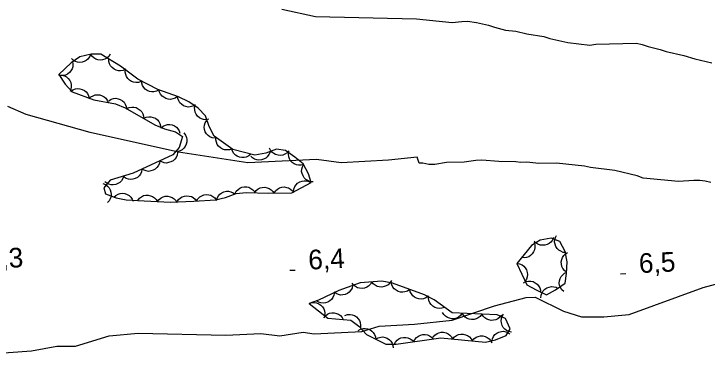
# Model space of a CAD drawing. Extents: x 336540 to 340074, y 5572036 to 5573747.
# Drawn here: x 337082.3 to 337188.2, y 5572825.7 to 5572877.7 of the extents above; entities that cross this region are included whole.
import ezdxf

# ---------------------------------------------------------------- set-up
doc = ezdxf.new("R2010")
doc.units = 0
for name, color, linetype in [('Niveau 2', 7, 'Continuous'), ('Niveau 3', 7, 'Continuous'), ('Niveau 44', 7, 'Continuous')]:
    doc.layers.add(name, color=color, linetype=linetype)

msp = doc.modelspace()

# ---------------------------------------------------------------- linework, layer by layer
at = {"layer": 'Niveau 2'}
for points in [[(337123.28, 5572878.39), (337128.41, 5572877.29), (337143.83, 5572876.89), (337149.28, 5572876.33), (337150.73, 5572876.52), (337151.63, 5572876.54), (337152.99, 5572876.34), (337154.8, 5572875.93), (337155.71, 5572875.62), (337157.4, 5572875.2), (337158.99, 5572875.01), (337160.68, 5572874.6), (337163.28, 5572874.21), (337164.19, 5572873.89), (337166.91, 5572873.28), (337170.3, 5572872.91), (337171.19, 5572873.04), (337177.39, 5572873.18), (337178.29, 5572872.98), (337179.2, 5572872.66), (337181.01, 5572872.25), (337181.92, 5572871.93), (337184.64, 5572871.32), (337186.34, 5572870.8), (337188.94, 5572870.18)], [(337188.79, 5572851.93), (337187.88, 5572852.13), (337187.09, 5572852.23), (337186.19, 5572852.21), (337183.83, 5572852.04), (337178.41, 5572852.59), (337177.5, 5572852.91), (337174.11, 5572853.74), (337170.38, 5572854.21), (337169.47, 5572854.42), (337165.18, 5572854.88), (337162.48, 5572854.82), (337160.68, 5572855.01), (337159.77, 5572854.98), (337158.98, 5572855.08), (337156.39, 5572855.13), (337153.8, 5572855.3), (337152.9, 5572855.28), (337151.1, 5572855.01), (337148.4, 5572854.95), (337146.6, 5572854.68), (337145.7, 5572854.66), (337144.8, 5572854.87), (337144.24, 5572854.86), (337143.9, 5572855.8), (337139.53, 5572855.3), (337132.29, 5572854.93), (337128.53, 5572855.42), (337118.08, 5572854.89), (337107.48, 5572856.53), (337093.97, 5572859.56), (337084.2, 5572862.29), (337081.42, 5572863.5)], [(337077.95, 5572825.68), (337085.02, 5572826.2), (337088.88, 5572826.91), (337091.76, 5572826.9), (337096.9, 5572828.5), (337101.31, 5572828.9), (337114.68, 5572828.58), (337120.07, 5572828.85), (337122.97, 5572828.5), (337126.5, 5572829.02), (337128.2, 5572828.77), (337135.46, 5572829.14), (337138.13, 5572829.96), (337143.52, 5572830.24), (337149.25, 5572830.87), (337155.74, 5572833.06), (337160.58, 5572834.33), (337161.93, 5572834.4), (337166.28, 5572832.26), (337169.04, 5572831.36), (337172.41, 5572831.37), (337176.28, 5572831.73), (337187.57, 5572835.87), (337194.76, 5572837.79)]]:
    msp.add_lwpolyline(points, dxfattribs=at)
at = {"layer": 'Niveau 3'}
for p, q in [((337124.48, 5572838.49), (337125.28, 5572838.53)), ((337174.97, 5572837.96), (337175.77, 5572838))]:
    msp.add_line(p, q, dxfattribs=at)
at = {"layer": 'Niveau 44'}
for points in [[(337101.25, 5572849.17), (337106.21, 5572848.89), (337109.83, 5572849.04), (337113.13, 5572849.25), (337114.65, 5572849.62), (337116.29, 5572850.21), (337117.82, 5572850.38), (337121.2, 5572850.27), (337124.79, 5572850.35), (337127.71, 5572851.89), (337127.34, 5572853.22), (337126.49, 5572854.75), (337125.26, 5572855.77), (337123.83, 5572856.8), (337122.44, 5572857.01), (337120.79, 5572856.41), (337119.15, 5572856.06), (337115.78, 5572856.97), (337112.9, 5572858.97), (337112.18, 5572860.44), (337111.6, 5572862.09), (337110.48, 5572863.24), (337109.04, 5572864.24), (337107.49, 5572864.99), (337104.34, 5572866.14), (337101.28, 5572867.69), (337098.62, 5572869.69), (337095.62, 5572871.51), (337094.12, 5572871.49), (337092.41, 5572871.12), (337091.06, 5572870.19), (337089.21, 5572868.39), (337090.17, 5572866.93), (337091.23, 5572865.75), (337094.53, 5572864.54), (337097.83, 5572863.95), (337099.31, 5572863.3), (337103.84, 5572860.74), (337105.35, 5572860.1), (337107.03, 5572859.63), (337108.11, 5572858.93), (337107.57, 5572857.27), (337106.59, 5572856.15), (337100.54, 5572853.33), (337097.06, 5572852.28), (337096.09, 5572851.08), (337096.31, 5572850.17), (337097.95, 5572849.58), (337099.5, 5572849.26), (337101.25, 5572849.17)], [(337094.05, 5572871.48), (337093.9, 5572871.09), (337093.64, 5572870.77), (337093.4, 5572870.54), (337093.09, 5572870.38), (337092.74, 5572870.27), (337092.35, 5572870.26), (337092.03, 5572870.28), (337091.7, 5572870.4), (337091.38, 5572870.59), (337091.12, 5572870.84)], [(337097.05, 5572871.53), (337096.82, 5572871.18), (337096.51, 5572870.92), (337096.23, 5572870.74), (337095.89, 5572870.65), (337095.52, 5572870.61), (337095.14, 5572870.67), (337094.83, 5572870.76), (337094.53, 5572870.95), (337094.26, 5572871.19), (337094.05, 5572871.49)], [(337091.29, 5572870.41), (337091.36, 5572870), (337091.32, 5572869.6), (337091.23, 5572869.28), (337091.05, 5572868.98), (337090.81, 5572868.7), (337090.5, 5572868.48), (337090.21, 5572868.32), (337089.86, 5572868.26), (337089.49, 5572868.25), (337089.14, 5572868.32)], [(337099.41, 5572869.21), (337099.03, 5572869.04), (337098.63, 5572868.98), (337098.3, 5572868.98), (337097.96, 5572869.08), (337097.63, 5572869.24), (337097.34, 5572869.5), (337097.11, 5572869.73), (337096.96, 5572870.05), (337096.86, 5572870.41), (337096.84, 5572870.77)], [(337101.76, 5572867.33), (337101.36, 5572867.2), (337100.95, 5572867.18), (337100.62, 5572867.21), (337100.3, 5572867.35), (337099.99, 5572867.54), (337099.72, 5572867.82), (337099.52, 5572868.08), (337099.41, 5572868.41), (337099.34, 5572868.78), (337099.36, 5572869.14)], [(337089.26, 5572868.31), (337089.68, 5572868.3), (337090.07, 5572868.18), (337090.37, 5572868.04), (337090.63, 5572867.8), (337090.86, 5572867.51), (337091.01, 5572867.16), (337091.11, 5572866.85), (337091.11, 5572866.5), (337091.05, 5572866.13), (337090.91, 5572865.8)], [(337104.49, 5572866.07), (337104.12, 5572865.86), (337103.72, 5572865.78), (337103.39, 5572865.75), (337103.05, 5572865.82), (337102.71, 5572865.96), (337102.4, 5572866.19), (337102.16, 5572866.41), (337101.98, 5572866.72), (337101.86, 5572867.06), (337101.81, 5572867.42)], [(337091.01, 5572865.83), (337091.35, 5572866.08), (337091.73, 5572866.21), (337092.06, 5572866.27), (337092.41, 5572866.24), (337092.76, 5572866.14), (337093.1, 5572865.95), (337093.36, 5572865.76), (337093.57, 5572865.48), (337093.74, 5572865.15), (337093.83, 5572864.8)], [(337107.31, 5572865.05), (337106.97, 5572864.81), (337106.59, 5572864.68), (337106.27, 5572864.61), (337105.92, 5572864.65), (337105.56, 5572864.74), (337105.23, 5572864.93), (337104.96, 5572865.12), (337104.75, 5572865.4), (337104.58, 5572865.73), (337104.49, 5572866.08)], [(337093.79, 5572864.67), (337094.08, 5572864.97), (337094.44, 5572865.17), (337094.75, 5572865.29), (337095.1, 5572865.32), (337095.47, 5572865.28), (337095.83, 5572865.15), (337096.12, 5572865.01), (337096.38, 5572864.77), (337096.6, 5572864.47), (337096.74, 5572864.14)], [(337110.02, 5572863.77), (337109.66, 5572863.56), (337109.26, 5572863.46), (337108.93, 5572863.43), (337108.59, 5572863.5), (337108.24, 5572863.63), (337107.93, 5572863.85), (337107.69, 5572864.07), (337107.51, 5572864.37), (337107.37, 5572864.72), (337107.32, 5572865.07)], [(337096.82, 5572864.39), (337097.17, 5572864.62), (337097.57, 5572864.72), (337097.89, 5572864.77), (337098.24, 5572864.71), (337098.59, 5572864.59), (337098.91, 5572864.38), (337099.16, 5572864.18), (337099.35, 5572863.88), (337099.5, 5572863.54), (337099.57, 5572863.19)], [(337099.55, 5572863.16), (337099.93, 5572863.35), (337100.33, 5572863.42), (337100.66, 5572863.43), (337101, 5572863.34), (337101.34, 5572863.18), (337101.63, 5572862.94), (337101.86, 5572862.71), (337102.02, 5572862.4), (337102.14, 5572862.04), (337102.17, 5572861.69)], [(337112.11, 5572861.57), (337111.7, 5572861.49), (337111.29, 5572861.54), (337110.97, 5572861.62), (337110.67, 5572861.8), (337110.39, 5572862.04), (337110.18, 5572862.36), (337110.02, 5572862.65), (337109.95, 5572862.99), (337109.94, 5572863.36), (337110.02, 5572863.72)], [(337102.17, 5572861.69), (337102.54, 5572861.87), (337102.94, 5572861.94), (337103.27, 5572861.95), (337103.61, 5572861.86), (337103.95, 5572861.71), (337104.25, 5572861.47), (337104.48, 5572861.24), (337104.64, 5572860.92), (337104.75, 5572860.57), (337104.78, 5572860.21)], [(337104.81, 5572860.25), (337105.13, 5572860.52), (337105.5, 5572860.68), (337105.82, 5572860.77), (337106.17, 5572860.77), (337106.53, 5572860.7), (337106.88, 5572860.54), (337107.16, 5572860.37), (337107.39, 5572860.1), (337107.58, 5572859.78), (337107.7, 5572859.44)], [(337113.05, 5572858.66), (337112.64, 5572858.72), (337112.27, 5572858.89), (337111.99, 5572859.07), (337111.76, 5572859.33), (337111.57, 5572859.65), (337111.46, 5572860.02), (337111.4, 5572860.34), (337111.45, 5572860.69), (337111.55, 5572861.04), (337111.73, 5572861.35)], [(337108.29, 5572859.49), (337108.55, 5572859.16), (337108.7, 5572858.79), (337108.77, 5572858.46), (337108.75, 5572858.11), (337108.67, 5572857.75), (337108.49, 5572857.41), (337108.31, 5572857.14), (337108.04, 5572856.92), (337107.71, 5572856.74), (337107.37, 5572856.64)], [(337115.65, 5572857.06), (337115.26, 5572856.91), (337114.85, 5572856.88), (337114.52, 5572856.9), (337114.19, 5572857.02), (337113.87, 5572857.2), (337113.6, 5572857.47), (337113.39, 5572857.72), (337113.26, 5572858.05), (337113.18, 5572858.41), (337113.18, 5572858.77)], [(337107.34, 5572856.5), (337107.27, 5572856.09), (337107.1, 5572855.72), (337106.91, 5572855.45), (337106.64, 5572855.22), (337106.32, 5572855.04), (337105.95, 5572854.94), (337105.63, 5572854.88), (337105.28, 5572854.93), (337104.93, 5572855.05), (337104.62, 5572855.23)], [(337118.52, 5572856.23), (337118.2, 5572855.96), (337117.83, 5572855.79), (337117.52, 5572855.7), (337117.16, 5572855.7), (337116.8, 5572855.77), (337116.45, 5572855.93), (337116.17, 5572856.09), (337115.94, 5572856.36), (337115.74, 5572856.67), (337115.62, 5572857.01)], [(337121.45, 5572856.55), (337121.29, 5572856.16), (337121.03, 5572855.85), (337120.79, 5572855.62), (337120.48, 5572855.46), (337120.13, 5572855.35), (337119.74, 5572855.34), (337119.42, 5572855.36), (337119.09, 5572855.48), (337118.77, 5572855.67), (337118.51, 5572855.92)], [(337124.33, 5572856.72), (337124.05, 5572856.42), (337123.7, 5572856.21), (337123.4, 5572856.08), (337123.05, 5572856.04), (337122.68, 5572856.07), (337122.31, 5572856.19), (337122.02, 5572856.32), (337121.75, 5572856.56), (337121.52, 5572856.85), (337121.37, 5572857.17)], [(337126.6, 5572854.65), (337126.2, 5572854.54), (337125.8, 5572854.54), (337125.47, 5572854.59), (337125.15, 5572854.74), (337124.85, 5572854.95), (337124.6, 5572855.24), (337124.41, 5572855.51), (337124.31, 5572855.84), (337124.26, 5572856.21), (337124.3, 5572856.57)], [(337104.62, 5572855.23), (337104.55, 5572854.82), (337104.38, 5572854.45), (337104.19, 5572854.18), (337103.92, 5572853.95), (337103.6, 5572853.77), (337103.23, 5572853.67), (337102.91, 5572853.61), (337102.56, 5572853.67), (337102.21, 5572853.78), (337101.9, 5572853.96)], [(337128.02, 5572852), (337127.6, 5572852.03), (337127.23, 5572852.19), (337126.94, 5572852.35), (337126.69, 5572852.6), (337126.49, 5572852.91), (337126.36, 5572853.27), (337126.28, 5572853.59), (337126.31, 5572853.94), (337126.4, 5572854.3), (337126.56, 5572854.62)], [(337101.9, 5572853.96), (337101.84, 5572853.55), (337101.66, 5572853.19), (337101.47, 5572852.91), (337101.2, 5572852.69), (337100.88, 5572852.5), (337100.51, 5572852.4), (337100.19, 5572852.35), (337099.84, 5572852.4), (337099.49, 5572852.51), (337099.18, 5572852.7)], [(337099.11, 5572852.9), (337098.98, 5572852.5), (337098.75, 5572852.16), (337098.53, 5572851.92), (337098.23, 5572851.73), (337097.89, 5572851.59), (337097.51, 5572851.55), (337097.18, 5572851.54), (337096.85, 5572851.64), (337096.51, 5572851.8), (337096.23, 5572852.03)], [(337125.04, 5572850.48), (337125.09, 5572850.9), (337125.25, 5572851.27), (337125.42, 5572851.55), (337125.67, 5572851.79), (337125.98, 5572851.99), (337126.35, 5572852.11), (337126.67, 5572852.18), (337127.02, 5572852.15), (337127.38, 5572852.05), (337127.69, 5572851.88)], [(337095.93, 5572851.74), (337096.32, 5572851.6), (337096.64, 5572851.35), (337096.88, 5572851.11), (337097.05, 5572850.81), (337097.16, 5572850.45), (337097.19, 5572850.07), (337097.18, 5572849.75), (337097.06, 5572849.42), (337096.88, 5572849.09), (337096.64, 5572848.83)], [(337116.09, 5572850.19), (337116.28, 5572850.56), (337116.57, 5572850.85), (337116.83, 5572851.05), (337117.16, 5572851.18), (337117.52, 5572851.25), (337117.9, 5572851.23), (337118.22, 5572851.17), (337118.54, 5572851.01), (337118.83, 5572850.79), (337119.07, 5572850.52)], [(337119.07, 5572850.34), (337119.32, 5572850.68), (337119.64, 5572850.92), (337119.93, 5572851.09), (337120.27, 5572851.16), (337120.64, 5572851.18), (337121.02, 5572851.11), (337121.33, 5572851.01), (337121.62, 5572850.81), (337121.88, 5572850.55), (337122.07, 5572850.24)], [(337122.07, 5572850.29), (337122.3, 5572850.64), (337122.61, 5572850.9), (337122.89, 5572851.08), (337123.23, 5572851.18), (337123.59, 5572851.22), (337123.97, 5572851.16), (337124.29, 5572851.08), (337124.59, 5572850.9), (337124.86, 5572850.65), (337125.07, 5572850.36)], [(337097.6, 5572849.65), (337097.9, 5572849.94), (337098.26, 5572850.13), (337098.57, 5572850.24), (337098.92, 5572850.26), (337099.29, 5572850.22), (337099.64, 5572850.08), (337099.93, 5572849.93), (337100.18, 5572849.68), (337100.4, 5572849.38), (337100.54, 5572849.05)], [(337110.24, 5572849.07), (337110.45, 5572849.43), (337110.75, 5572849.7), (337111.02, 5572849.89), (337111.35, 5572850), (337111.72, 5572850.06), (337112.1, 5572850.02), (337112.42, 5572849.95), (337112.72, 5572849.78), (337113.01, 5572849.54), (337113.23, 5572849.26)], [(337113.27, 5572849.13), (337113.38, 5572849.53), (337113.59, 5572849.88), (337113.8, 5572850.14), (337114.08, 5572850.33), (337114.42, 5572850.49), (337114.8, 5572850.56), (337115.12, 5572850.58), (337115.46, 5572850.5), (337115.81, 5572850.35), (337116.1, 5572850.14)], [(337101.25, 5572849.17), (337101.5, 5572849.5), (337101.83, 5572849.74), (337102.12, 5572849.9), (337102.47, 5572849.97), (337102.84, 5572849.98), (337103.21, 5572849.89), (337103.52, 5572849.79), (337103.8, 5572849.58), (337104.06, 5572849.31), (337104.25, 5572849)], [(337104.25, 5572849), (337104.5, 5572849.33), (337104.83, 5572849.57), (337105.12, 5572849.73), (337105.46, 5572849.8), (337105.83, 5572849.81), (337106.21, 5572849.72), (337106.52, 5572849.62), (337106.8, 5572849.41), (337107.06, 5572849.14), (337107.24, 5572848.83)], [(337107.24, 5572848.93), (337107.46, 5572849.29), (337107.77, 5572849.56), (337108.04, 5572849.74), (337108.38, 5572849.84), (337108.74, 5572849.89), (337109.12, 5572849.84), (337109.44, 5572849.77), (337109.74, 5572849.59), (337110.02, 5572849.35), (337110.24, 5572849.06)], [(337166.63, 5572841.19), (337166.22, 5572841.23), (337165.84, 5572841.39), (337165.56, 5572841.55), (337165.31, 5572841.81), (337165.11, 5572842.12), (337164.99, 5572842.48), (337164.91, 5572842.8), (337164.95, 5572843.15), (337165.04, 5572843.51), (337165.2, 5572843.83)], [(337159.15, 5572839.55), (337160.69, 5572836.29), (337162.08, 5572835.49), (337163.66, 5572834.74), (337165.07, 5572835.52), (337166.5, 5572836.53), (337166.73, 5572838.02), (337166.82, 5572839.77), (337166.53, 5572841.38), (337165.7, 5572842.91), (337164.4, 5572843.42), (337162.68, 5572843.09), (337161.37, 5572842.27), (337159.15, 5572839.55)], [(337161.78, 5572842.77), (337161.9, 5572842.37), (337161.9, 5572841.97), (337161.85, 5572841.64), (337161.71, 5572841.32), (337161.5, 5572841.01), (337161.21, 5572840.76), (337160.95, 5572840.57), (337160.61, 5572840.47), (337160.24, 5572840.42), (337159.88, 5572840.45)], [(337164.75, 5572843.49), (337164.58, 5572843.1), (337164.32, 5572842.79), (337164.08, 5572842.57), (337163.76, 5572842.42), (337163.4, 5572842.32), (337163.02, 5572842.31), (337162.7, 5572842.34), (337162.37, 5572842.47), (337162.06, 5572842.67), (337161.8, 5572842.92)], [(337166.74, 5572838.19), (337166.41, 5572838.44), (337166.17, 5572838.77), (337166.01, 5572839.06), (337165.94, 5572839.41), (337165.92, 5572839.78), (337166.01, 5572840.15), (337166.11, 5572840.46), (337166.32, 5572840.74), (337166.58, 5572841), (337166.89, 5572841.19)], [(337159.15, 5572839.55), (337159.56, 5572839.49), (337159.93, 5572839.31), (337160.21, 5572839.13), (337160.43, 5572838.86), (337160.62, 5572838.54), (337160.72, 5572838.17), (337160.78, 5572837.85), (337160.73, 5572837.5), (337160.61, 5572837.15), (337160.43, 5572836.84)], [(337166.3, 5572835.23), (337165.99, 5572835.51), (337165.79, 5572835.86), (337165.66, 5572836.17), (337165.62, 5572836.52), (337165.65, 5572836.88), (337165.77, 5572837.25), (337165.9, 5572837.54), (337166.14, 5572837.81), (337166.43, 5572838.04), (337166.76, 5572838.19)], [(337127.44, 5572833.43), (337130.29, 5572831.16), (337133.78, 5572830.89), (337135.01, 5572829.95), (337136.18, 5572828.66), (337139.15, 5572827.21), (337140.71, 5572827.18), (337147.52, 5572828.16), (337154.35, 5572827.52), (337155.89, 5572827.86), (337157.51, 5572828.53), (337158.11, 5572829.55), (337157.39, 5572831.14), (337156.14, 5572831.69), (337149.27, 5572831.98), (337146.5, 5572833.98), (337145.02, 5572834.73), (337140.16, 5572836.54), (337138.53, 5572836.83), (337135.23, 5572836.6), (337131.94, 5572835.4), (337128.87, 5572833.95), (337127.44, 5572833.43)], [(337136.99, 5572836.72), (337136.78, 5572836.36), (337136.48, 5572836.08), (337136.21, 5572835.89), (337135.88, 5572835.78), (337135.52, 5572835.72), (337135.14, 5572835.76), (337134.82, 5572835.83), (337134.51, 5572836), (337134.22, 5572836.23), (337134, 5572836.51)], [(337139.98, 5572836.93), (337139.77, 5572836.57), (337139.48, 5572836.29), (337139.21, 5572836.1), (337138.87, 5572835.99), (337138.51, 5572835.93), (337138.13, 5572835.97), (337137.81, 5572836.03), (337137.5, 5572836.21), (337137.21, 5572836.44), (337136.99, 5572836.72)], [(337142.79, 5572835.56), (337142.45, 5572835.32), (337142.06, 5572835.19), (337141.74, 5572835.13), (337141.39, 5572835.16), (337141.03, 5572835.26), (337140.7, 5572835.45), (337140.43, 5572835.64), (337140.23, 5572835.93), (337140.06, 5572836.26), (337139.97, 5572836.61)], [(337160.17, 5572836.59), (337160.54, 5572836.78), (337160.94, 5572836.84), (337161.27, 5572836.85), (337161.61, 5572836.76), (337161.95, 5572836.6), (337162.24, 5572836.36), (337162.47, 5572836.12), (337162.63, 5572835.81), (337162.74, 5572835.45), (337162.77, 5572835.1)], [(337134.07, 5572836.18), (337133.97, 5572835.77), (337133.76, 5572835.42), (337133.55, 5572835.16), (337133.26, 5572834.96), (337132.93, 5572834.81), (337132.55, 5572834.74), (337132.23, 5572834.71), (337131.89, 5572834.79), (337131.54, 5572834.94), (337131.25, 5572835.15)], [(337145.6, 5572834.52), (337145.26, 5572834.27), (337144.87, 5572834.14), (337144.55, 5572834.08), (337144.2, 5572834.11), (337143.84, 5572834.21), (337143.51, 5572834.4), (337143.25, 5572834.6), (337143.04, 5572834.88), (337142.87, 5572835.21), (337142.79, 5572835.56)], [(337162.82, 5572834.28), (337162.86, 5572834.69), (337163.01, 5572835.07), (337163.17, 5572835.36), (337163.43, 5572835.6), (337163.74, 5572835.81), (337164.1, 5572835.93), (337164.41, 5572836.01), (337164.77, 5572835.98), (337165.13, 5572835.89), (337165.45, 5572835.73)], [(337131.28, 5572835.09), (337131.21, 5572834.67), (337131.04, 5572834.31), (337130.86, 5572834.03), (337130.59, 5572833.81), (337130.27, 5572833.62), (337129.9, 5572833.52), (337129.58, 5572833.46), (337129.23, 5572833.51), (337128.87, 5572833.62), (337128.56, 5572833.81)], [(337148.09, 5572832.83), (337147.69, 5572832.69), (337147.29, 5572832.67), (337146.96, 5572832.69), (337146.63, 5572832.82), (337146.31, 5572833.01), (337146.04, 5572833.28), (337145.84, 5572833.54), (337145.72, 5572833.87), (337145.64, 5572834.23), (337145.65, 5572834.59)], [(337127.44, 5572833.43), (337127.84, 5572833.55), (337128.25, 5572833.56), (337128.57, 5572833.52), (337128.9, 5572833.38), (337129.2, 5572833.17), (337129.46, 5572832.89), (337129.65, 5572832.62), (337129.76, 5572832.29), (337129.81, 5572831.92), (337129.79, 5572831.56)], [(337129.65, 5572831.21), (337129.91, 5572831.54), (337130.24, 5572831.77), (337130.54, 5572831.92), (337130.88, 5572831.98), (337131.25, 5572831.98), (337131.62, 5572831.89), (337131.93, 5572831.78), (337132.21, 5572831.56), (337132.46, 5572831.29), (337132.64, 5572830.98)], [(337132.87, 5572831.58), (337133.27, 5572831.72), (337133.67, 5572831.73), (337134, 5572831.69), (337134.33, 5572831.56), (337134.64, 5572831.36), (337134.9, 5572831.08), (337135.1, 5572830.82), (337135.21, 5572830.49), (337135.28, 5572830.12), (337135.25, 5572829.76)], [(337150.81, 5572831.92), (337150.56, 5572831.58), (337150.23, 5572831.34), (337149.94, 5572831.18), (337149.6, 5572831.1), (337149.23, 5572831.08), (337148.86, 5572831.16), (337148.55, 5572831.27), (337148.26, 5572831.47), (337148, 5572831.74), (337147.81, 5572832.04)], [(337153.81, 5572831.79), (337153.56, 5572831.45), (337153.23, 5572831.21), (337152.94, 5572831.05), (337152.6, 5572830.97), (337152.23, 5572830.96), (337151.85, 5572831.04), (337151.54, 5572831.14), (337151.26, 5572831.35), (337151, 5572831.61), (337150.81, 5572831.92)], [(337156.8, 5572831.66), (337156.55, 5572831.33), (337156.23, 5572831.08), (337155.94, 5572830.92), (337155.6, 5572830.85), (337155.23, 5572830.83), (337154.85, 5572830.91), (337154.54, 5572831.01), (337154.26, 5572831.22), (337153.99, 5572831.48), (337153.81, 5572831.79)], [(337158.34, 5572829.05), (337157.93, 5572829.12), (337157.56, 5572829.3), (337157.29, 5572829.49), (337157.07, 5572829.76), (337156.89, 5572830.08), (337156.79, 5572830.45), (337156.74, 5572830.77), (337156.79, 5572831.12), (337156.91, 5572831.47), (337157.1, 5572831.78)], [(337134.89, 5572829.29), (337135.25, 5572829.5), (337135.65, 5572829.59), (337135.98, 5572829.62), (337136.32, 5572829.55), (337136.67, 5572829.42), (337136.98, 5572829.2), (337137.22, 5572828.98), (337137.4, 5572828.67), (337137.54, 5572828.33), (337137.59, 5572827.97)], [(337146.35, 5572828.27), (337146.61, 5572828.59), (337146.95, 5572828.82), (337147.25, 5572828.96), (337147.59, 5572829.02), (337147.96, 5572829.02), (337148.33, 5572828.92), (337148.64, 5572828.8), (337148.91, 5572828.58), (337149.16, 5572828.31), (337149.33, 5572827.99)], [(337155.32, 5572827.62), (337155.4, 5572828.03), (337155.6, 5572828.39), (337155.79, 5572828.66), (337156.07, 5572828.87), (337156.4, 5572829.04), (337156.78, 5572829.13), (337157.1, 5572829.17), (337157.44, 5572829.1), (337157.79, 5572828.97), (337158.09, 5572828.77)], [(337137.59, 5572827.97), (337137.95, 5572828.18), (337138.35, 5572828.27), (337138.67, 5572828.3), (337139.02, 5572828.24), (337139.36, 5572828.1), (337139.68, 5572827.88), (337139.92, 5572827.66), (337140.1, 5572827.36), (337140.23, 5572827.01), (337140.28, 5572826.66)], [(337140.41, 5572827.14), (337140.6, 5572827.51), (337140.87, 5572827.81), (337141.13, 5572828.02), (337141.45, 5572828.16), (337141.81, 5572828.24), (337142.19, 5572828.23), (337142.52, 5572828.19), (337142.84, 5572828.04), (337143.14, 5572827.83), (337143.38, 5572827.56)], [(337143.38, 5572827.56), (337143.57, 5572827.94), (337143.84, 5572828.24), (337144.1, 5572828.45), (337144.42, 5572828.59), (337144.78, 5572828.67), (337145.16, 5572828.66), (337145.49, 5572828.62), (337145.81, 5572828.47), (337146.11, 5572828.26), (337146.35, 5572827.99)], [(337149.33, 5572827.99), (337149.6, 5572828.31), (337149.94, 5572828.54), (337150.23, 5572828.68), (337150.58, 5572828.74), (337150.95, 5572828.74), (337151.32, 5572828.64), (337151.62, 5572828.52), (337151.9, 5572828.3), (337152.15, 5572828.03), (337152.32, 5572827.71)], [(337152.32, 5572827.71), (337152.59, 5572828.03), (337152.92, 5572828.26), (337153.22, 5572828.4), (337153.57, 5572828.46), (337153.94, 5572828.46), (337154.31, 5572828.36), (337154.61, 5572828.24), (337154.89, 5572828.02), (337155.13, 5572827.75), (337155.31, 5572827.43)]]:
    msp.add_lwpolyline(points, dxfattribs=at)

# ---------------------------------------------------------------- texts
at = {"layer": 'Niveau 3'}
for s, p in [('6,3    ', (337078.26, 5572838.71)), ('6,4    ', (337127.36, 5572838.59)), ('6,5    ', (337177.85, 5572838.06))]:
    msp.add_text(s, height=3, rotation=2.7712, dxfattribs=at).set_placement(p)

doc.saveas('drawing.dxf')
